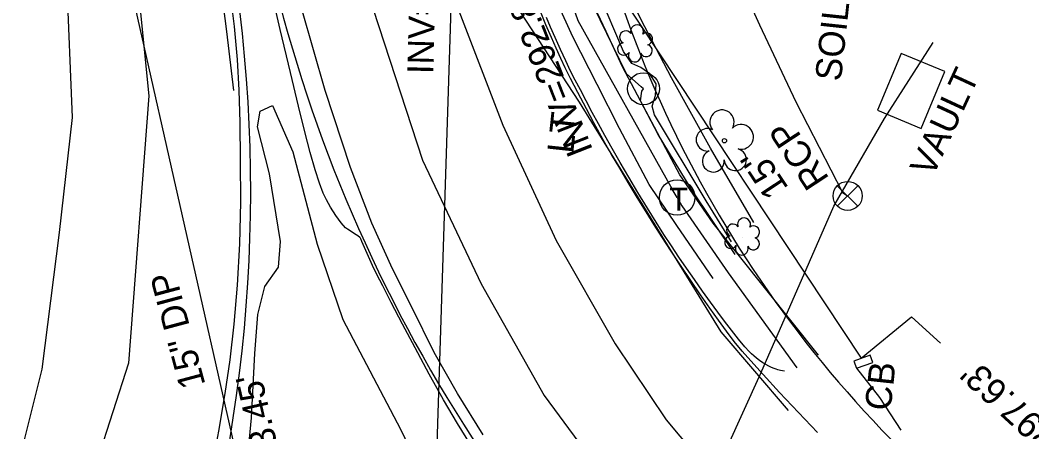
# Model space of a CAD drawing. Extents: x 2100323 to 2109811, y 740376 to 749755.
# Drawn here: x 2105976.1 to 2106131.3, y 740791.2 to 740854.4 of the extents above; entities that cross this region are included whole.
import ezdxf

# ---------------------------------------------------------------- set-up
doc = ezdxf.new("R2010")
doc.units = 0
for name, color, linetype in [('Exist Building', 7, 'Continuous'), ('Exist Horizontal Alignment', 7, 'Continuous'), ('Exist Other Culture Area Outline', 7, 'Continuous'), ('Exist Other Culture Area Outline Text', 7, 'Continuous'), ('Exist Right of Way Line', 7, 'Continuous'), ('Exist Roads Curbs', 7, 'Continuous'), ('Exist Roads EOP', 7, 'Continuous'), ('Exist Roads EOP Other', 7, 'Continuous'), ('Exist Roads EOT', 7, 'Continuous'), ('Exist Structure Minor Catch Basin', 7, 'Continuous'), ('Exist Structure Minor Catch Basin Text', 7, 'Continuous'), ('Exist Structure Minor Catch Basin Top Elevation', 7, 'Continuous'), ('Exist Structure Minor Pipes RCP 12 Inch', 7, 'Continuous'), ('Exist Structure Minor Pipes RCP 12 Inch Invert', 7, 'Continuous'), ('Exist Structure Minor Pipes RCP 15 Inch', 7, 'Continuous'), ('Exist Structure Minor Pipes RCP 15 Inch Invert', 7, 'Continuous'), ('Exist Structure Minor Pipes RCP 15 Inch Leader', 7, 'Continuous'), ('Exist Structure Minor Pipes RCP 15 Inch Text', 7, 'Continuous'), ('Exist Utilities Other Pole CELL', 7, 'Continuous'), ('Exist Utilities Other Pole With Base Text', 7, 'Continuous'), ('Exist Utilities Power UG Cable SUE LOS B', 7, 'Continuous'), ('Exist Utilities Sanitary Sewer UG Line', 7, 'Continuous'), ('Exist Utilities Sanitary Sewer UG Line Invert Elevation', 7, 'Continuous'), ('Exist Utilities Sanitary Sewer UG Line Text', 7, 'Continuous'), ('Exist Utilities Telephone Manhole CELL', 7, 'Continuous'), ('Exist Utilities Telephone UG Conduit SUE LOS B', 7, 'Continuous'), ('Exist Utilities Water UG Line SUE LOS B', 7, 'Continuous'), ('Exist Utilities Water Valve CELL', 7, 'Continuous'), ('Exist Vegetation Hedge Row', 7, 'Continuous'), ('Exist Vegetation Hedge Row Text', 7, 'Continuous'), ('Exist Vegetation Shrub CELL', 7, 'Continuous'), ('Exist Vegetation Tree CELL', 7, 'Continuous')]:
    doc.layers.add(name, color=color, linetype=linetype)

msp = doc.modelspace()

# ---------------------------------------------------------------- linework, layer by layer
at = {"layer": 'Exist Building'}
for points in [[(2106085.28, 740820.41), (2106081.38, 740826.69), (2106073.44, 740839.91), (2106073.1, 740841.26), (2106073.62, 740842.88), (2106073.7, 740844.69), (2106072.73, 740846.22), (2106071.34, 740847.2), (2106069.95, 740847.8), (2106068.71, 740849.65), (2106064.83, 740858.72)], [(2106088.69, 740823.37), (2106082.04, 740834.81), (2106076.04, 740845.57), (2106071.4, 740854.52), (2106069.94, 740857.57)]]:
    msp.add_lwpolyline(points, dxfattribs=at)
at = {"layer": 'Exist Horizontal Alignment'}
for centre, start, end in [((2105782.3, 740828.27), 316.4188, 12.2326), ((2106237.56, 740915.3), 192.2326, 231.4247)]:
    msp.add_arc(centre, 229.18, start, end, dxfattribs=at)
at = {"layer": 'Exist Other Culture Area Outline'}
msp.add_lwpolyline([(2106114.38, 740837.83), (2106118, 740846.54), (2106111.32, 740849.33), (2106107.69, 740840.62)], close=True, dxfattribs=at)
at = {"layer": 'Exist Right of Way Line'}
msp.add_arc((2106237.56, 740915.3), 178.95, 190.8371, 231.4247, dxfattribs=at)
at = {"layer": 'Exist Roads Curbs'}
msp.add_lwpolyline([(2106093.39, 740800.54), (2106092.8, 740800.64), (2106092.38, 740800.73), (2106092.11, 740800.82), (2106091.8, 740800.95), (2106091.42, 740801.12), (2106091, 740801.32), (2106090.54, 740801.56), (2106090.06, 740801.84), (2106089.58, 740802.16), (2106089.12, 740802.53), (2106088.68, 740802.89), (2106088.31, 740803.21), (2106087.95, 740803.54), (2106087.32, 740804.26), (2106086.36, 740805.44), (2106085.26, 740806.84), (2106084.19, 740808.21), (2106083.15, 740809.6), (2106082.02, 740811.13), (2106080.8, 740812.83), (2106079.56, 740814.61), (2106078.35, 740816.35), (2106077.18, 740818.07), (2106076.03, 740819.8), (2106074.9, 740821.54), (2106073.71, 740823.43), (2106072.37, 740825.59), (2106070.91, 740827.96), (2106069.5, 740830.31), (2106068.17, 740832.59), (2106066.94, 740834.75), (2106065.84, 740836.71), (2106064.86, 740838.5), (2106063.9, 740840.27), (2106062.96, 740842.04), (2106062.07, 740843.73), (2106061.29, 740845.24), (2106060.58, 740846.63), (2106059.83, 740848.19), (2106059.02, 740849.96), (2106058.21, 740851.76), (2106057.51, 740853.37), (2106056.88, 740854.83)], dxfattribs=at)
at = {"layer": 'Exist Roads EOP'}
for points in [[(2106045.19, 740789.28), (2106043.2, 740792.49), (2106041.08, 740796.11), (2106038.86, 740800.09), (2106036.7, 740804.1), (2106034.75, 740807.77), (2106033.05, 740811.06), (2106031.74, 740813.62), (2106030.85, 740815.38), (2106030.19, 740816.76), (2106029.54, 740818.16), (2106028.95, 740819.53), (2106028.55, 740820.45), (2106028.39, 740820.86), (2106028.34, 740820.94), (2106028.24, 740821.05), (2106027.91, 740821.3), (2106027.42, 740821.62), (2106026.89, 740821.97), (2106026.33, 740822.33), (2106026.03, 740822.57), (2106025.34, 740823.33), (2106024.54, 740824.47), (2106023.75, 740825.73), (2106023.11, 740826.85), (2106022.6, 740827.9), (2106022.03, 740829.42), (2106021.36, 740831.47), (2106020.61, 740834.1), (2106019.77, 740837.31), (2106018.81, 740841.23), (2106017.57, 740846.43), (2106016.01, 740853.03), (2106014.36, 740860.2)], [(2106005.35, 740784.75), (2106006.58, 740791.33), (2106007.56, 740797.12), (2106008.33, 740802.29), (2106008.96, 740807.78), (2106009.46, 740813.77), (2106009.81, 740820.07), (2106009.96, 740826.5), (2106009.94, 740832.95), (2106009.85, 740838.72), (2106009.72, 740843.69), (2106009.46, 740848.43), (2106009, 740853.49), (2106008.35, 740858.84)], [(2106098.44, 740791.14), (2106095.52, 740794.2), (2106092.63, 740797.28), (2106090.1, 740800.03), (2106088.21, 740802.1), (2106086.9, 740803.6), (2106085.68, 740805.09), (2106084.49, 740806.66), (2106083.27, 740808.36), (2106081.94, 740810.22), (2106080.51, 740812.25), (2106079, 740814.44), (2106077.41, 740816.81), (2106075.88, 740819.12), (2106074.55, 740821.18), (2106073.39, 740823.03), (2106072.15, 740825.03), (2106070.79, 740827.23), (2106069.41, 740829.51), (2106068.1, 740831.71), (2106066.87, 740833.81), (2106065.84, 740835.61), (2106065, 740837.09), (2106064.14, 740838.68), (2106063.01, 740840.81), (2106061.68, 740843.35), (2106060.58, 740845.51), (2106059.76, 740847.14), (2106059.08, 740848.58), (2106058.37, 740850.12), (2106057.62, 740851.8), (2106056.78, 740853.75), (2106055.84, 740856.01)]]:
    msp.add_lwpolyline(points, dxfattribs=at)
at = {"layer": 'Exist Roads EOP Other'}
for points in [[(2106082.46, 740814.78), (2106076.87, 740822.9), (2106072.63, 740829.22), (2106068.05, 740837.82), (2106064.63, 740844.54), (2106060.92, 740851.9), (2106058.54, 740857.04), (2106056.8, 740861.16)], [(2106085.81, 740818.46), (2106079.06, 740828.53), (2106073.99, 740836.9), (2106071.29, 740842.07), (2106068.52, 740847.28), (2106066.01, 740852.73), (2106063.41, 740858.28), (2106062.51, 740860.09)]]:
    msp.add_lwpolyline(points, dxfattribs=at)
at = {"layer": 'Exist Roads EOT'}
for points in [[(2105890.85, 741349.34), (2105899.43, 741309.7), (2105908.15, 741270.24), (2105916.62, 741231.66), (2105925.02, 741193.01), (2105933.59, 741153.59), (2105941.66, 741116.14), (2105950.1, 741077.07), (2105958.4, 741038.17), (2105966.55, 740998.98), (2105974.79, 740961.94), (2105983.85, 740922.31), (2105991.89, 740882.24), (2105995.87, 740842.8), (2105992.71, 740801.77), (2105978.28, 740756.91), (2105971.2, 740741.94), (2105964.1, 740728.98), (2105953.18, 740711.23), (2105942.5, 740696.21), (2105929.6, 740680.65), (2105916.15, 740666.01), (2105888.79, 740636.95), (2105887.61, 740635.56)], [(2105902.16, 741342.25), (2105909.4, 741308.25), (2105917.99, 741271.65), (2105925.98, 741234.45), (2105934.72, 741194.13), (2105943.73, 741151.72), (2105953.12, 741110.02), (2105963.66, 741060.39), (2105973.67, 741014.02), (2105984.22, 740968.98), (2105995.19, 740919.3), (2106000.91, 740890.67), (2106002.5, 740884.5), (2106004.27, 740876.25), (2106005.71, 740867.46), (2106007.01, 740858.77), (2106007.78, 740852.7), (2106008.83, 740843.65)], [(2105930.03, 741337.01), (2105939.25, 741297.24), (2105948.29, 741258.28), (2105957.07, 741219.77), (2105965.87, 741181.87), (2105975.19, 741142.04), (2105984.52, 741102.57), (2105993, 741066.08), (2106001.66, 741028.12), (2106010.97, 740987.9), (2106019.77, 740949.05), (2106028.42, 740911.77), (2106038.25, 740872.78), (2106043.44, 740855.88), (2106050.16, 740838.31), (2106058.33, 740820.59), (2106067.4, 740804.73), (2106075.26, 740793.08), (2106085.44, 740780.81), (2106098.96, 740767.08), (2106115.06, 740753.42), (2106130.43, 740741.63), (2106131.98, 740740.54)], [(2105919.72, 741333.8), (2105928.58, 741295.11), (2105937.39, 741256.25), (2105946.52, 741217.05), (2105955.08, 741178.88), (2105964.22, 741140.21), (2105972.92, 741102.49), (2105982.07, 741063.32), (2105991.12, 741024.42), (2105999.86, 740986.18), (2106008.82, 740946.88), (2106017.18, 740909.61), (2106025.94, 740872.27), (2106030.26, 740856.14), (2106037.82, 740832.93), (2106046.85, 740813.93), (2106056.52, 740796.78), (2106067.86, 740781.41), (2106078.38, 740769.3), (2106093.11, 740755.23), (2106107.91, 740742.89), (2106125.01, 740730.62)], [(2106047.14, 740790.78), (2106043.23, 740797.13), (2106039.63, 740803.41), (2106036.2, 740810.37), (2106033.24, 740816.24), (2106030.07, 740823.28), (2106026.78, 740831.84), (2106022.89, 740843.66), (2106019.34, 740856.15), (2106014.51, 740875.38), (2106009.76, 740895.4), (2106006.83, 740908.27), (2105998.36, 740945.04), (2105983.48, 741009.22)], [(2105955.91, 740998.36), (2105964.55, 740958.59), (2105973.39, 740919.45), (2105977.23, 740900.95), (2105977.83, 740897.98), (2105980.13, 740884.06), (2105980.71, 740881.22), (2105983.23, 740860.72), (2105984.1, 740839.52), (2105982.08, 740821.82), (2105979.44, 740800.86), (2105974.09, 740779.52), (2105968, 740761.66), (2105962.19, 740748.76), (2105955.83, 740735.86), (2105945.24, 740718.87), (2105933.64, 740702.12), (2105917.67, 740683.62)]]:
    msp.add_lwpolyline(points, dxfattribs=at)
at = {"layer": 'Exist Structure Minor Catch Basin'}
msp.add_lwpolyline([(2106104.03, 740802.07), (2106104.42, 740800.98), (2106106.94, 740801.88), (2106106.55, 740802.97)], close=True, dxfattribs=at)
at = {"layer": 'Exist Structure Minor Catch Basin Top Elevation'}
msp.add_lwpolyline([(2106104.42, 740800.99), (2106107.96, 740796.49), (2106111.25, 740791.47)], dxfattribs=at)
at = {"layer": 'Exist Structure Minor Pipes RCP 12 Inch'}
msp.add_line((2106043.45, 740894.96), (2106037.65, 740715.94), dxfattribs=at)
at = {"layer": 'Exist Structure Minor Pipes RCP 15 Inch'}
msp.add_line((2106043.89, 740895.04), (2106105.17, 740802.54), dxfattribs=at)
at = {"layer": 'Exist Structure Minor Pipes RCP 15 Inch Leader'}
msp.add_lwpolyline([(2106105.17, 740802.54), (2106112.89, 740808.9), (2106117.31, 740804.85)], dxfattribs=at)
at = {"layer": 'Exist Utilities Other Pole CELL'}
msp.add_circle((2106071.76, 740843.92), 2.46, dxfattribs=at)
at = {"layer": 'Exist Utilities Power UG Cable SUE LOS B'}
msp.add_lwpolyline([(2106098.6, 740802.97), (2106082.43, 740823.28), (2106077.33, 740830.68), (2106071.3, 740842.04), (2106071.48, 740843.56), (2106071.76, 740843.92), (2106071.4, 740844.22), (2106069.16, 740846.19), (2106064.1, 740856.61), (2106059.52, 740867.74), (2106052.85, 740887.86), (2106047.09, 740911.04), (2106047.9, 740912.9), (2106047.94, 740912.81)], dxfattribs=at)
at = {"layer": 'Exist Utilities Sanitary Sewer UG Line'}
msp.add_line((2106015.59, 740759.99), (2105954.86, 741028.48), dxfattribs=at)
at = {"layer": 'Exist Utilities Telephone Manhole CELL'}
msp.add_circle((2106076.91, 740827.21), 2.72, dxfattribs=at)
at = {"layer": 'Exist Utilities Telephone UG Conduit SUE LOS B'}
msp.add_line((2106076.91, 740827.21), (2106076.18, 740828.49), dxfattribs=at)
for points in [[(2106035.26, 740961.71), (2106042.08, 740921.92), (2106050.26, 740887.12), (2106061.69, 740854.42), (2106076.18, 740828.49)], [(2106076.91, 740827.21), (2106077.62, 740825.93), (2106084.75, 740815.62), (2106095.28, 740801.05)]]:
    msp.add_lwpolyline(points, dxfattribs=at)
at = {"layer": 'Exist Utilities Water UG Line SUE LOS B'}
msp.add_line((2106102.27, 740827.99), (2106103.08, 740827.45), dxfattribs=at)
for points in [[(2106094.02, 740794.49), (2106083.68, 740806.6), (2106061.91, 740841.85), (2106047.42, 740864.11), (2106027.44, 740933.21), (2106007.51, 741029.03), (2105993.52, 741101.9), (2105977.09, 741185.43), (2105973.67, 741208.65), (2105971.84, 741262.63), (2105977.09, 741334.05), (2105976.94, 741358.18), (2105974.31, 741389.69), (2105969.21, 741418.16), (2105954.11, 741497.09)], [(2106081.29, 740872.08), (2106089.55, 740853.72), (2106095.12, 740841.89), (2106102.27, 740827.99)], [(2106046.82, 740706.88), (2106053.77, 740731.77), (2106070.1, 740756.83), (2106079.21, 740776.99), (2106089.75, 740800.25), (2106100.98, 740825.87), (2106108.72, 740839.33), (2106116.23, 740851.03)]]:
    msp.add_lwpolyline(points, dxfattribs=at)
at = {"layer": 'Exist Utilities Water Valve CELL'}
msp.add_lwpolyline([(2106104.65, 740829.02), (2106101.5, 740825.87), (2106103.08, 740827.45), (2106104.65, 740825.87), (2106101.5, 740829.02)], dxfattribs=at)
msp.add_circle((2106103.08, 740827.45), 2.23, dxfattribs=at)
at = {"layer": 'Exist Vegetation Hedge Row'}
msp.add_lwpolyline([(2106005.45, 740764.22), (2106007.6, 740775.22), (2106011.14, 740788.56), (2106011.59, 740793.37), (2106012.14, 740803.25), (2106012.57, 740809.23), (2106013.63, 740813.56), (2106015.76, 740816.49), (2106016.06, 740820.46), (2106014.36, 740830.82), (2106012.54, 740838.06), (2106012.94, 740840.47), (2106014.84, 740841.33), (2106017.93, 740834.21), (2106021.7, 740820.02), (2106025.63, 740808.47), (2106034.45, 740791.62), (2106038.95, 740782.28)], dxfattribs=at)
at = {"layer": 'Exist Vegetation Shrub CELL'}
for p, q in [((2106070.53, 740850.7), (2106070.53, 740850.7)), ((2106086.96, 740821.04), (2106086.96, 740821.04))]:
    msp.add_line(p, q, dxfattribs=at)
for centre, radius, start, end in [((2106070.76, 740852.74), 0.99, 334.8391, 200.4717), ((2106069.05, 740851.83), 0.968, 35.8908, 245.4216), ((2106072.21, 740851.57), 0.929, 284.4567, 126.0861), ((2106068.73, 740850), 0.955, 95.1099, 327.9534), ((2106072.17, 740849.77), 0.937, 204.9913, 73.4601), ((2106070.41, 740849.02), 0.984, 151.2797, 21.387), ((2106087.19, 740823.08), 0.99, 334.8391, 200.4717), ((2106085.48, 740822.16), 0.968, 35.8908, 245.4216), ((2106088.64, 740821.91), 0.929, 284.4567, 126.0861), ((2106085.16, 740820.33), 0.955, 95.1099, 327.9534), ((2106088.6, 740820.11), 0.937, 204.9913, 73.4601), ((2106086.84, 740819.35), 0.984, 151.2797, 21.387)]:
    msp.add_arc(centre, radius, start, end, dxfattribs=at)
at = {"layer": 'Exist Vegetation Tree CELL'}
msp.add_line((2106084.18, 740835.93), (2106084.18, 740835.93), dxfattribs=at)
msp.add_circle((2106084.18, 740835.93), 0.326, dxfattribs=at)
for centre, radius, start, end in [((2106083.79, 740838.8), 1.86, 330.1651, 219.7134), ((2106081.57, 740836.08), 1.73, 62.6636, 279.3457), ((2106086.73, 740836.52), 1.9, 257.1011, 134.1999), ((2106082.47, 740832.81), 1.69, 111.5671, 6.231), ((2106085.85, 740833.03), 1.7, 181.2822, 74.56)]:
    msp.add_arc(centre, radius, start, end, dxfattribs=at)

# ---------------------------------------------------------------- texts
at = {"layer": 'Exist Other Culture Area Outline Text'}
msp.add_text('VAULT', height=4, rotation=65.2019, dxfattribs=at).set_placement((2106116.13, 740830.2))
at = {"layer": 'Exist Structure Minor Catch Basin Text'}
msp.add_text('CB', height=4, rotation=83.8864, dxfattribs=at).set_placement((2106109.67, 740794.35))
at = {"layer": 'Exist Structure Minor Pipes RCP 12 Inch Invert'}
msp.add_text("INV=293.09'", height=4, rotation=88.5371, dxfattribs=at).set_placement((2106039.5, 740846.12))
at = {"layer": 'Exist Structure Minor Pipes RCP 15 Inch Invert'}
for s, rotation, p in [("INV=292.83'", 111.4736, (2106064.04, 740834.48)), ("INV=297.63'", 137.5459, (2106144.49, 740782.7))]:
    msp.add_text(s, height=4, rotation=rotation, dxfattribs=at).set_placement(p)
at = {"layer": 'Exist Structure Minor Pipes RCP 15 Inch Text'}
for s, p in [('RCP', (2106100.35, 740830.12)), ('15"', (2106094.11, 740828.67))]:
    msp.add_text(s, height=4, rotation=123.521, dxfattribs=at).set_placement(p)
at = {"layer": 'Exist Utilities Other Pole With Base Text'}
msp.add_text('LT', height=4, rotation=83.8864, dxfattribs=at).set_placement((2106060.96, 740833.86))
at = {"layer": 'Exist Utilities Sanitary Sewer UG Line Invert Elevation'}
msp.add_text("INV=293.45'", height=4, rotation=102.8996, dxfattribs=at).set_placement((2106019.59, 740771.71))
at = {"layer": 'Exist Utilities Sanitary Sewer UG Line Text'}
msp.add_text('15" DIP', height=4, rotation=104.9588, dxfattribs=at).set_placement((2106004.56, 740798.47))
at = {"layer": 'Exist Utilities Telephone Manhole CELL'}
msp.add_text('T', height=3.5, dxfattribs=at).set_placement((2106075.74, 740825.21))
at = {"layer": 'Exist Vegetation Hedge Row Text'}
msp.add_text('SOIL', height=4, rotation=83.8864, dxfattribs=at).set_placement((2106102.05, 740844.97))

doc.saveas('drawing.dxf')
